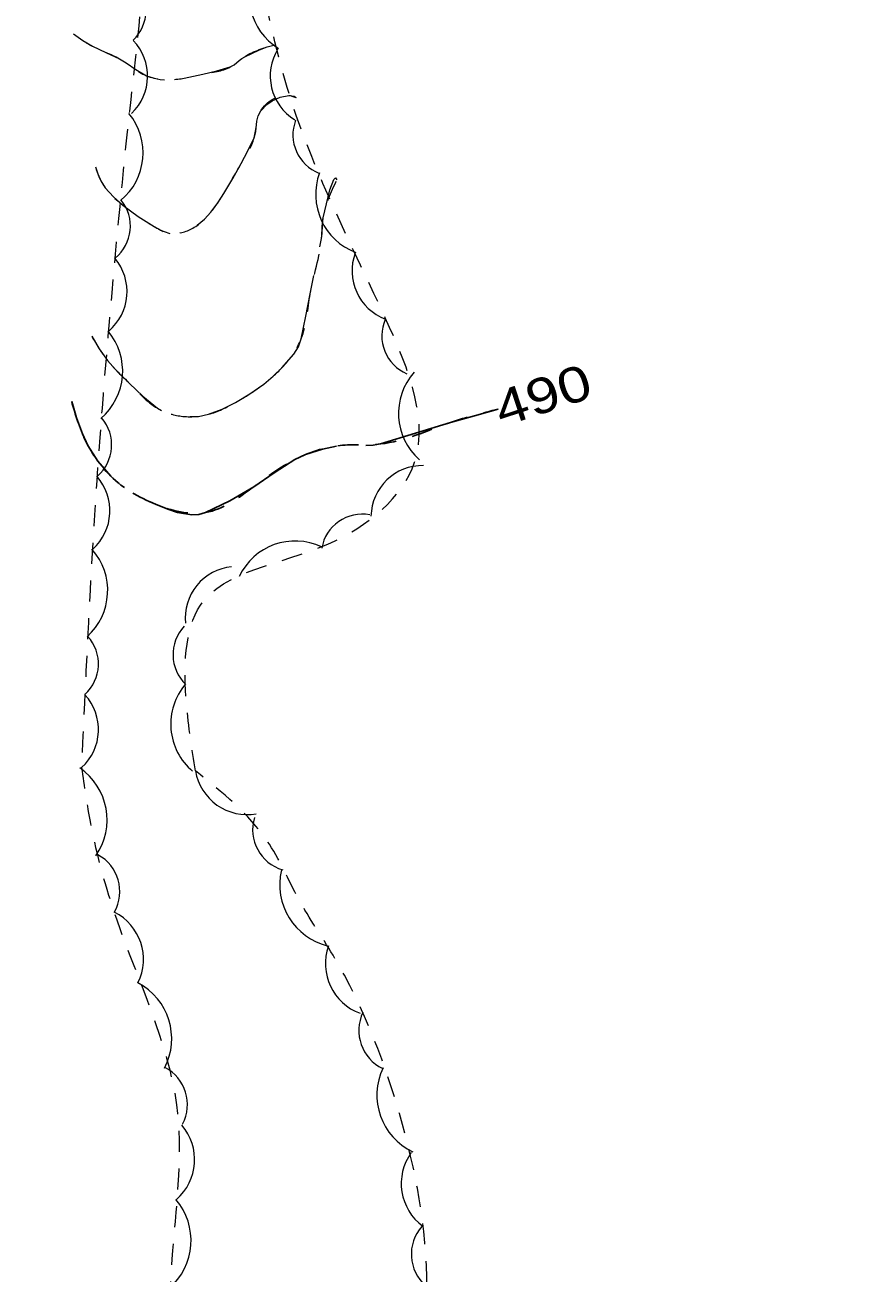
# Model space of a CAD drawing. Extents: x 2362213 to 2366494, y 6968794 to 6978110.
# Drawn here: x 2364589.7 to 2364701.4, y 6971006.4 to 6971176 of the extents above; entities that cross this region are included whole.
import ezdxf
from ezdxf.enums import TextEntityAlignment as Align

# ---------------------------------------------------------------- set-up
doc = ezdxf.new("R2010")
doc.units = 0
doc.header["$LTSCALE"] = 1.9
doc.linetypes.add('SHORT_DASHED', pattern=[2.7, 1.5, -1.2])
for name, color, linetype, lineweight in [('29', 7, 'Continuous', 13), ('31', 7, 'Continuous', 25), ('32', 7, 'Continuous', 25), ('36', 7, 'Continuous', 13)]:
    doc.layers.add(name, color=color, linetype=linetype, lineweight=lineweight)

msp = doc.modelspace()

# ---------------------------------------------------------------- linework, layer by layer
at = {"layer": '29'}
for centre, radius, start, end in [((2364628.58, 6971179.976), 8.421, 148.26344, 238.26344), ((2364600.508, 6971177.998), 5.61, 313.688, 43.688), ((2364599.311, 6971169.066), 7.02, 313.688, 43.688), ((2364630.032, 6971169.096), 7.02, 148.26344, 238.26344), ((2364597.309, 6971158.654), 8.421, 309.47569, 39.47569), ((2364631.709, 6971161.094), 5.61, 159.02447, 249.02447), ((2364637.61, 6971152.996), 8.421, 159.51811, 249.51811), ((2364598.392, 6971148.677), 5.61, 309.1391, 39.1391), ((2364596.522, 6971139.774), 7.02, 310.19634, 40.19634), ((2364641.158, 6971142.609), 7.02, 159.51811, 249.51811), ((2364643.795, 6971133.766), 5.61, 156.75776, 246.75776), ((2364594.529, 6971128.98), 8.421, 310.19634, 40.19634), ((2364648.878, 6971123.226), 8.421, 138.40143, 228.40143), ((2364595.843, 6971118.943), 5.61, 310.78871, 40.78871), ((2364643.729, 6971109.119), 7.02, 88.83721, 178.83721), ((2364594.197, 6971110.001), 7.02, 311.73962, 41.73962), ((2364635.54, 6971103.918), 5.61, 79.78718, 169.78718), ((2364626.413, 6971097.464), 8.421, 64.77173, 154.77173), ((2364592.495, 6971099.158), 8.421, 311.73962, 41.73962), ((2364618.476, 6971095.407), 7.02, 95.7992, 185.7992), ((2364615.401, 6971090.45), 5.61, 136.55872, 226.55872), ((2364594.044, 6971089.16), 5.61, 312.36187, 42.36187), ((2364617.908, 6971081.001), 8.421, 139.71578, 229.71578), ((2364592.64, 6971080.259), 7.02, 312.36187, 42.36187), ((2364592.242, 6971067.971), 8.581, 325.37074, 55.37074), ((2364619.893, 6971075.84), 7.154, 189.78172, 279.78172), ((2364626.335, 6971066.661), 5.717, 163.48149, 253.48149), ((2364596.834, 6971058.219), 5.717, 331.13848, 61.13848), ((2364632.883, 6971059.177), 8.581, 166.61758, 256.61758), ((2364598.624, 6971049.021), 7.154, 333.51569, 63.51569), ((2364637.67, 6971048.424), 7.154, 160.29375, 250.29375), ((2364601.034, 6971038.223), 8.581, 332.30646, 62.30646), ((2364640.776, 6971039.338), 5.717, 154.36137, 244.36137), ((2364606.039, 6971029.268), 5.717, 332.30646, 62.30646), ((2364646.1, 6971030.569), 8.581, 154.36137, 244.36137), ((2364605.579, 6971021.804), 7.154, 310.81211, 40.81211), ((2364647.979, 6971018.539), 7.154, 143.99026, 233.99026), ((2364603.665, 6971010.78), 8.581, 310.81211, 40.81211), ((2364647.914, 6971008.946), 5.717, 138.85001, 228.85001)]:
    msp.add_arc(centre, radius, start, end, dxfattribs=at)
at = {"layer": '29', "linetype": 'SHORT_DASHED'}
for points in [[(2364612.867, 6971074.632), (2364611.629, 6971083.799), (2364613.532, 6971097.169), (2364630.824, 6971105.453), (2364642.638, 6971116.587), (2364638.028, 6971137.554), (2364625.322, 6971167.525), (2364618.513, 6971201.091), (2364615.346, 6971228.072), (2364610.743, 6971253.53), (2364602.275, 6971248.969), (2364604.395, 6971201.727), (2364604.221, 6971167.514), (2364601.637, 6971141.598), (2364599.158, 6971110.133), (2364597.352, 6971075.074)], [(2364482.797, 6970610.891), (2364491.851, 6970614.577), (2364499.181, 6970623.098), (2364502.659, 6970639.061), (2364521.349, 6970653.91), (2364537.929, 6970655.978), (2364553.09, 6970664.433), (2364563.76, 6970701.216), (2364580.367, 6970716.205), (2364615.915, 6970746.135), (2364657.45, 6970773.112), (2364687.332, 6970804.488), (2364698.188, 6970835.412), (2364668.499, 6970850.93), (2364633.617, 6970851.998), (2364600.666, 6970867.696), (2364582.677, 6970907.316), (2364575.266, 6970951.688), (2364576.447, 6970998.791), (2364578.21, 6971043.58), (2364578.628, 6971059.544), (2364577.699, 6971075.187)], [(2364597.352, 6971075.074), (2364598.574, 6971067.495), (2364602.097, 6971054.518), (2364610.269, 6971029.235), (2364609.727, 6971009.448), (2364612.144, 6970991.92), (2364624.517, 6970986.338), (2364640.672, 6970989.112), (2364644.304, 6971002.608), (2364640.995, 6971026.567), (2364631.556, 6971049.569), (2364626.902, 6971057.174), (2364622.588, 6971065.124), (2364612.867, 6971074.632)]]:
    msp.add_spline(points, degree=3, dxfattribs=at)
at = {"layer": '32'}
for points in [[(2364596.018, 6971124.823), (2364596.669, 6971122.62), (2364597.469, 6971120.457), (2364598.194, 6971118.884), (2364599.584, 6971116.717), (2364601.324, 6971114.694), (2364602.695, 6971113.477), (2364603.188, 6971113.161)], [(2364636.016, 6971118.874), (2364637.006, 6971118.894), (2364638.014, 6971119.073), (2364642.781, 6971120.539), (2364647.546, 6971122.004), (2364650.777, 6971122.915), (2364654.01, 6971123.806)], [(2364606.677, 6971111.224), (2364607.401, 6971110.881), (2364609.098, 6971110.187), (2364610.412, 6971109.75), (2364612.375, 6971109.439), (2364613.315, 6971109.498), (2364614.222, 6971109.746), (2364617.537, 6971111.348), (2364620.769, 6971113.259), (2364623.53, 6971115.125), (2364626.353, 6971116.942), (2364627.827, 6971117.636), (2364630.131, 6971118.378), (2364632.027, 6971118.776)]]:
    msp.add_lwpolyline(points, dxfattribs=at)
at = {"layer": '32', "linetype": 'SHORT_DASHED'}
msp.add_spline([(2364596.018, 6971124.823), (2364597.469, 6971120.457), (2364601.324, 6971114.694), (2364607.401, 6971110.881), (2364614.222, 6971109.746), (2364620.769, 6971113.259), (2364626.353, 6971116.942), (2364632.506, 6971118.871), (2364638.014, 6971119.073), (2364647.546, 6971122.004), (2364654.01, 6971123.806)], degree=3, dxfattribs=at)
at = {"layer": '36'}
for points in [[(2364596.252, 6971174.838), (2364597.51, 6971173.93), (2364598.837, 6971173.123), (2364600.665, 6971172.259), (2364602.503, 6971171.436), (2364603.419, 6971170.885), (2364604.738, 6971169.949), (2364606.185, 6971169.122), (2364607.249, 6971168.773), (2364608.051, 6971168.62), (2364608.622, 6971168.586)], [(2364612.577, 6971169.053), (2364613.855, 6971169.325), (2364615.731, 6971169.773), (2364617.576, 6971170.321), (2364618.103, 6971170.596), (2364618.808, 6971171.172), (2364619.155, 6971171.465), (2364619.542, 6971171.709), (2364621.554, 6971172.648), (2364622.589, 6971173.029), (2364623.666, 6971173.319)], [(2364613.06, 6971148.796), (2364613.07, 6971148.806), (2364614.082, 6971149.626), (2364614.953, 6971150.594), (2364615.872, 6971151.834), (2364616.709, 6971153.112), (2364617.91, 6971155.133), (2364619.071, 6971157.175), (2364619.974, 6971158.913), (2364620.818, 6971160.671), (2364621.069, 6971161.554), (2364621.206, 6971162.955), (2364621.369, 6971163.657), (2364621.733, 6971164.33), (2364622.553, 6971165.208), (2364623.259, 6971165.695), (2364624.374, 6971166.195), (2364625.532, 6971166.437), (2364625.782, 6971166.439), (2364625.972, 6971166.411), (2364626.253, 6971166.323), (2364626.525, 6971166.166)], [(2364599.243, 6971156.746), (2364599.552, 6971155.779), (2364599.981, 6971154.843), (2364600.59, 6971153.898), (2364601.702, 6971152.659), (2364602.973, 6971151.541), (2364605.047, 6971150.01), (2364607.231, 6971148.62), (2364608.217, 6971148.1), (2364609.22, 6971147.719), (2364609.341, 6971147.7)], [(2364629.749, 6971145.866), (2364629.978, 6971146.978), (2364630.072, 6971147.679), (2364630.112, 6971148.748), (2364630.211, 6971149.819), (2364631.125, 6971153.609), (2364631.672, 6971155.024), (2364631.91, 6971155.237), (2364632.082, 6971154.978)], [(2364612.118, 6971122.787), (2364613.238, 6971122.817), (2364614.615, 6971123.101), (2364616.499, 6971123.799), (2364618.29, 6971124.695), (2364620.249, 6971125.893), (2364622.126, 6971127.211), (2364623.405, 6971128.264), (2364624.604, 6971129.426), (2364626.217, 6971131.261), (2364626.847, 6971132.277), (2364627.237, 6971133.381), (2364627.848, 6971136.427), (2364628.449, 6971139.473), (2364628.955, 6971141.948)], [(2364598.743, 6971133.72), (2364599.739, 6971132.009), (2364600.894, 6971130.41), (2364602.349, 6971128.804), (2364603.894, 6971127.278), (2364605.7, 6971125.545), (2364607.677, 6971123.925), (2364608.24, 6971123.6)]]:
    msp.add_lwpolyline(points, dxfattribs=at)
at = {"layer": '36', "linetype": 'SHORT_DASHED'}
for points in [[(2364596.252, 6971174.838), (2364598.837, 6971173.123), (2364602.503, 6971171.436), (2364606.185, 6971169.122), (2364610.461, 6971168.663), (2364613.855, 6971169.325), (2364617.576, 6971170.321), (2364619.542, 6971171.709), (2364623.666, 6971173.319)], [(2364599.243, 6971156.746), (2364599.981, 6971154.843), (2364602.973, 6971151.541), (2364607.231, 6971148.62), (2364609.22, 6971147.719), (2364612.305, 6971148.309), (2364614.953, 6971150.594), (2364616.709, 6971153.112), (2364619.071, 6971157.175), (2364620.818, 6971160.671), (2364621.733, 6971164.33), (2364625.532, 6971166.437), (2364626.525, 6971166.166)], [(2364598.743, 6971133.72), (2364600.894, 6971130.41), (2364603.894, 6971127.278), (2364607.677, 6971123.925), (2364610.917, 6971122.845), (2364614.615, 6971123.101), (2364618.29, 6971124.695), (2364622.126, 6971127.211), (2364624.604, 6971129.426), (2364627.237, 6971133.381), (2364628.449, 6971139.473), (2364629.978, 6971146.978), (2364630.211, 6971149.819), (2364632.082, 6971154.978)]]:
    msp.add_spline(points, degree=3, dxfattribs=at)

# ---------------------------------------------------------------- texts
at = {"layer": '31', "width": 1.25}
msp.add_text(' 490 ', height=4.8, rotation=18.175, dxfattribs=at).set_placement((2364660.826, 6971123.425), align=Align.CENTER)

doc.saveas('drawing.dxf')
